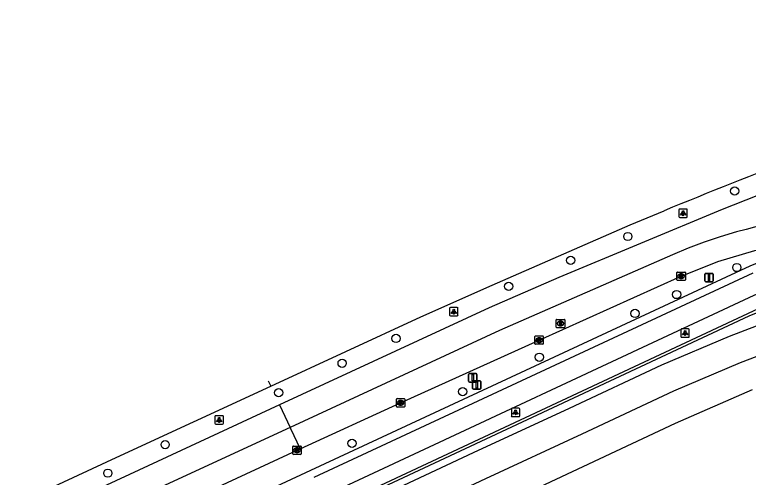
# Model space of a CAD drawing. Extents: x 158087 to 159494, y 382905 to 383981.
# Drawn here: x 159059.7 to 159146.8, y 383907.2 to 383962.1 of the extents above; entities that cross this region are included whole.
import ezdxf

# ---------------------------------------------------------------- set-up
doc = ezdxf.new("R2010")
doc.units = 0
for name, color, linetype in [('IMGEO_Boom', 7, 'Continuous'), ('IMGEO_Fietspad_gesloten', 7, 'Continuous'), ('IMGEO_Groenvoorziening', 7, 'Continuous'), ('IMGEO_Haag', 7, 'Continuous'), ('IMGEO_Hek', 7, 'Continuous'), ('IMGEO_Kolk', 7, 'Continuous'), ('IMGEO_Lichtpunt', 7, 'Continuous'), ('IMGEO_OVBaan_gesloten', 7, 'Continuous'), ('IMGEO_Parkeervlak_gesloten', 7, 'Continuous'), ('IMGEO_Rijbaan_lokaal_gesloten', 7, 'Continuous'), ('IMGEO_Rijbaan_regionaal_gesloten', 7, 'Continuous'), ('IMGEO_Rioolput', 7, 'Continuous'), ('IMGEO_Verkeersbordpaal', 7, 'Continuous'), ('IMGEO_Voetpad_open', 7, 'Continuous')]:
    doc.layers.add(name, color=color, linetype=linetype)

msp = doc.modelspace()

# ---------------------------------------------------------------- linework, layer by layer
at = {"layer": 'IMGEO_Boom'}
for centre in [(159145.136, 383941.192), (159132.453, 383935.786), (159125.668, 383932.954), (159145.395, 383932.102), (159118.312, 383929.865), (159138.242, 383928.894), (159133.31, 383926.649), (159104.945, 383923.681), (159098.544, 383920.731), (159121.95, 383921.448), (159091.014, 383917.234), (159112.856, 383917.359), (159099.723, 383911.212), (159077.545, 383911.066), (159070.737, 383907.675)]:
    msp.add_circle(centre, 0.489, dxfattribs=at)
at = {"layer": 'IMGEO_Fietspad_gesloten'}
for points in [[(159147.299, 383931.453), (159095.182, 383907.173)], [(159149.426, 383929.671), (159147.41, 383928.79), (159096.273, 383904.861)]]:
    msp.add_lwpolyline(points, dxfattribs=at)
at = {"layer": 'IMGEO_Groenvoorziening'}
msp.add_lwpolyline([(159245.407, 383885.388), (159233.539, 383948.712), (159174.445, 383935.086), (159165.144, 383932.801), (159155.8, 383930.026), (159146.815, 383926.345), (159086.854, 383898.232), (159044.918, 383878.813), (158984.395, 383850.28)], dxfattribs=at)
at = {"layer": 'IMGEO_Haag'}
msp.add_lwpolyline([(159155.291, 383936.04), (159155.404, 383935.592), (159152.761, 383934.54), (159149.842, 383933.449), (159146.94, 383932.279), (159094.798, 383907.987), (159083.155, 383902.563)], dxfattribs=at)
at = {"layer": 'IMGEO_Hek'}
msp.add_lwpolyline([(159174.445, 383935.086), (159165.144, 383932.801), (159155.8, 383930.026), (159146.815, 383926.345), (159086.854, 383898.232)], dxfattribs=at)
at = {"layer": 'IMGEO_Kolk'}
for p, q in [((159138.289, 383930.644), (159138.289, 383931.496)), ((159138.364, 383931.57), (159139.216, 383931.57)), ((159138.8, 383930.79), (159138.775, 383930.79)), ((159138.777, 383931.35), (159138.802, 383931.35)), ((159139.29, 383931.496), (159139.29, 383930.644)), ((159139.216, 383930.57), (159138.364, 383930.57)), ((159121.422, 383923.056), (159121.422, 383923.908)), ((159121.497, 383923.982), (159122.349, 383923.982)), ((159122.423, 383923.908), (159122.423, 383923.056)), ((159122.349, 383922.982), (159121.497, 383922.982)), ((159121.933, 383923.202), (159121.908, 383923.202)), ((159121.91, 383923.762), (159121.935, 383923.762)), ((159104.986, 383915.609), (159104.986, 383916.461)), ((159105.061, 383916.535), (159105.913, 383916.535)), ((159105.474, 383916.315), (159105.499, 383916.315)), ((159105.987, 383916.461), (159105.987, 383915.609)), ((159105.913, 383915.535), (159105.061, 383915.535)), ((159105.497, 383915.755), (159105.472, 383915.755)), ((159092.688, 383909.973), (159092.688, 383910.825)), ((159092.763, 383910.899), (159093.615, 383910.899)), ((159093.689, 383910.825), (159093.689, 383909.973)), ((159093.615, 383909.899), (159092.763, 383909.899)), ((159093.199, 383910.119), (159093.174, 383910.119)), ((159093.176, 383910.679), (159093.201, 383910.679))]:
    msp.add_line(p, q, dxfattribs=at)
for points in [[(159138.289, 383930.644), (159138.289, 383931.496)], [(159138.364, 383931.57), (159139.216, 383931.57)], [(159138.61, 383931.27), (159138.733, 383931.27), (159138.733, 383931.119), (159138.863, 383931.27), (159139.027, 383931.27), (159138.881, 383931.119), (159139.034, 383930.87), (159138.882, 383930.87), (159138.797, 383931.034), (159138.733, 383930.967), (159138.733, 383930.87), (159138.61, 383930.87), (159138.61, 383931.27)], [(159139.29, 383931.496), (159139.29, 383930.644)], [(159139.216, 383930.57), (159138.364, 383930.57)], [(159121.422, 383923.056), (159121.422, 383923.908)], [(159121.497, 383923.982), (159122.349, 383923.982)], [(159122.423, 383923.908), (159122.423, 383923.056)], [(159122.349, 383922.982), (159121.497, 383922.982)], [(159121.743, 383923.682), (159121.866, 383923.682), (159121.866, 383923.531), (159121.996, 383923.682), (159122.16, 383923.682), (159122.014, 383923.531), (159122.167, 383923.282), (159122.015, 383923.282), (159121.93, 383923.446), (159121.866, 383923.379), (159121.866, 383923.282), (159121.743, 383923.282), (159121.743, 383923.682)], [(159104.986, 383915.609), (159104.986, 383916.461)], [(159105.061, 383916.535), (159105.913, 383916.535)], [(159105.307, 383916.235), (159105.43, 383916.235), (159105.43, 383916.084), (159105.56, 383916.235), (159105.724, 383916.235), (159105.578, 383916.084), (159105.731, 383915.835), (159105.579, 383915.835), (159105.494, 383915.999), (159105.43, 383915.932), (159105.43, 383915.835), (159105.307, 383915.835), (159105.307, 383916.235)], [(159105.987, 383916.461), (159105.987, 383915.609)], [(159105.913, 383915.535), (159105.061, 383915.535)], [(159092.688, 383909.973), (159092.688, 383910.825)], [(159092.763, 383910.899), (159093.615, 383910.899)], [(159093.689, 383910.825), (159093.689, 383909.973)], [(159093.615, 383909.899), (159092.763, 383909.899)], [(159093.009, 383910.599), (159093.132, 383910.599), (159093.132, 383910.448), (159093.262, 383910.599), (159093.426, 383910.599), (159093.28, 383910.448), (159093.433, 383910.199), (159093.281, 383910.199), (159093.196, 383910.363), (159093.132, 383910.296), (159093.132, 383910.199), (159093.009, 383910.199), (159093.009, 383910.599)]]:
    msp.add_lwpolyline(points, dxfattribs=at)
for centre, start, end in [((159138.366, 383931.494), 91.55205, 178.44795), ((159138.366, 383931.494), 91.55205, 178.44795), ((159139.214, 383931.494), 1.55205, 88.44795), ((159139.214, 383931.494), 1.55205, 88.44795), ((159138.366, 383930.646), 181.55205, 268.44795), ((159138.366, 383930.646), 181.55205, 268.44795), ((159139.214, 383930.646), 271.55205, 358.44795), ((159139.214, 383930.646), 271.55205, 358.44795), ((159121.499, 383923.906), 91.55205, 178.44795), ((159121.499, 383923.906), 91.55205, 178.44795), ((159122.347, 383923.906), 1.55205, 88.44795), ((159122.347, 383923.906), 1.55205, 88.44795), ((159121.499, 383923.058), 181.55205, 268.44795), ((159121.499, 383923.058), 181.55205, 268.44795), ((159122.347, 383923.058), 271.55205, 358.44795), ((159122.347, 383923.058), 271.55205, 358.44795), ((159105.063, 383916.459), 91.55205, 178.44795), ((159105.063, 383916.459), 91.55205, 178.44795), ((159105.911, 383916.459), 1.55205, 88.44795), ((159105.911, 383916.459), 1.55205, 88.44795), ((159105.063, 383915.611), 181.55205, 268.44795), ((159105.063, 383915.611), 181.55205, 268.44795), ((159105.911, 383915.611), 271.55205, 358.44795), ((159105.911, 383915.611), 271.55205, 358.44795), ((159092.765, 383910.823), 91.55205, 178.44795), ((159092.765, 383910.823), 91.55205, 178.44795), ((159093.613, 383910.823), 1.55205, 88.44795), ((159093.613, 383910.823), 1.55205, 88.44795), ((159092.765, 383909.975), 181.55205, 268.44795), ((159092.765, 383909.975), 181.55205, 268.44795), ((159093.613, 383909.975), 271.55205, 358.44795), ((159093.613, 383909.975), 271.55205, 358.44795)]:
    msp.add_arc(centre, 0.0765, start, end, dxfattribs=at)
for centre, major_axis, ratio, start_param, end_param in [((159138.776, 383931.07), (-0.387, 0.002), 0.722429, 4.712389, 7.853982), ((159138.801, 383931.07), (-0.39, 0.002), 0.717154, 1.570796, 4.712389), ((159121.909, 383923.482), (-0.387, 0.002), 0.722429, 4.712389, 7.853982), ((159121.934, 383923.482), (-0.39, 0.002), 0.717154, 1.570796, 4.712389), ((159105.473, 383916.035), (-0.387, 0.002), 0.722429, 4.712389, 7.853982), ((159105.498, 383916.035), (-0.39, 0.002), 0.717154, 1.570796, 4.712389), ((159093.175, 383910.399), (-0.387, 0.002), 0.722429, 4.712389, 7.853982), ((159093.2, 383910.399), (-0.39, 0.002), 0.717154, 1.570796, 4.712389)]:
    msp.add_ellipse(centre, major_axis=major_axis, ratio=ratio, start_param=start_param, end_param=end_param, dxfattribs=at)
at = {"layer": 'IMGEO_Lichtpunt'}
for p, q in [((159138.513, 383938.959), (159138.513, 383938.152)), ((159138.513, 383938.959), (159138.513, 383938.152)), ((159139.415, 383939.054), (159138.607, 383939.054)), ((159139.415, 383939.054), (159138.607, 383939.054)), ((159139.509, 383938.152), (159139.509, 383938.959)), ((159139.509, 383938.152), (159139.509, 383938.959)), ((159138.607, 383938.058), (159139.415, 383938.058)), ((159138.607, 383938.058), (159139.415, 383938.058)), ((159111.301, 383927.26), (159111.301, 383926.453)), ((159111.301, 383927.26), (159111.301, 383926.453)), ((159112.203, 383927.355), (159111.395, 383927.355)), ((159112.203, 383927.355), (159111.395, 383927.355)), ((159112.297, 383926.453), (159112.297, 383927.26)), ((159112.297, 383926.453), (159112.297, 383927.26)), ((159111.395, 383926.359), (159112.203, 383926.359)), ((159111.395, 383926.359), (159112.203, 383926.359)), ((159138.75, 383924.719), (159138.75, 383923.912)), ((159138.75, 383924.719), (159138.75, 383923.912)), ((159139.652, 383924.814), (159138.844, 383924.814)), ((159139.652, 383924.814), (159138.844, 383924.814)), ((159139.746, 383923.912), (159139.746, 383924.719)), ((159139.746, 383923.912), (159139.746, 383924.719)), ((159138.844, 383923.818), (159139.652, 383923.818)), ((159138.844, 383923.818), (159139.652, 383923.818)), ((159118.628, 383915.297), (159118.628, 383914.49)), ((159118.628, 383915.297), (159118.628, 383914.49)), ((159119.53, 383915.392), (159118.722, 383915.392)), ((159119.53, 383915.392), (159118.722, 383915.392)), ((159119.624, 383914.49), (159119.624, 383915.297)), ((159119.624, 383914.49), (159119.624, 383915.297)), ((159083.451, 383914.406), (159083.451, 383913.599)), ((159083.451, 383914.406), (159083.451, 383913.599)), ((159084.353, 383914.501), (159083.545, 383914.501)), ((159084.353, 383914.501), (159083.545, 383914.501)), ((159084.447, 383913.599), (159084.447, 383914.406)), ((159084.447, 383913.599), (159084.447, 383914.406)), ((159118.722, 383914.396), (159119.53, 383914.396)), ((159118.722, 383914.396), (159119.53, 383914.396)), ((159083.545, 383913.505), (159084.353, 383913.505)), ((159083.545, 383913.505), (159084.353, 383913.505))]:
    msp.add_line(p, q, dxfattribs=at)
for points in [[(159138.887, 383938.623), (159138.926, 383938.595), (159138.738, 383938.333), (159138.7, 383938.36), (159138.887, 383938.623)], [(159139.099, 383938.595), (159139.137, 383938.622), (159139.324, 383938.36), (159139.285, 383938.332), (159139.099, 383938.595)], [(159138.989, 383938.575), (159139.036, 383938.575), (159139.036, 383938.253), (159138.989, 383938.253), (159138.989, 383938.575)], [(159111.675, 383926.924), (159111.714, 383926.896), (159111.526, 383926.634), (159111.488, 383926.661), (159111.675, 383926.924)], [(159111.777, 383926.876), (159111.824, 383926.876), (159111.824, 383926.554), (159111.777, 383926.554), (159111.777, 383926.876)], [(159111.887, 383926.896), (159111.925, 383926.923), (159112.112, 383926.661), (159112.073, 383926.633), (159111.887, 383926.896)], [(159139.124, 383924.383), (159139.163, 383924.355), (159138.975, 383924.093), (159138.937, 383924.12), (159139.124, 383924.383)], [(159139.226, 383924.335), (159139.273, 383924.335), (159139.273, 383924.013), (159139.226, 383924.013), (159139.226, 383924.335)], [(159139.336, 383924.355), (159139.374, 383924.382), (159139.561, 383924.12), (159139.522, 383924.092), (159139.336, 383924.355)], [(159119.002, 383914.961), (159119.041, 383914.933), (159118.853, 383914.671), (159118.815, 383914.698), (159119.002, 383914.961)], [(159119.104, 383914.913), (159119.151, 383914.913), (159119.151, 383914.591), (159119.104, 383914.591), (159119.104, 383914.913)], [(159119.214, 383914.933), (159119.252, 383914.96), (159119.439, 383914.698), (159119.4, 383914.67), (159119.214, 383914.933)], [(159083.825, 383914.07), (159083.864, 383914.042), (159083.676, 383913.78), (159083.638, 383913.807), (159083.825, 383914.07)], [(159083.927, 383914.022), (159083.974, 383914.022), (159083.974, 383913.7), (159083.927, 383913.7), (159083.927, 383914.022)], [(159084.037, 383914.042), (159084.075, 383914.069), (159084.262, 383913.807), (159084.223, 383913.779), (159084.037, 383914.042)]]:
    msp.add_lwpolyline(points, dxfattribs=at)
for centre in [(159139.012, 383938.757), (159111.8, 383927.058), (159139.249, 383924.517), (159119.127, 383915.095), (159083.95, 383914.204)]:
    msp.add_circle(centre, 0.0994, dxfattribs=at)
for centre, start, end in [((159138.607, 383938.959), 90, 180), ((159138.607, 383938.959), 90, 180), ((159139.415, 383938.959), 0, 90), ((159139.415, 383938.959), 0, 90), ((159138.607, 383938.152), 180, 270), ((159138.607, 383938.152), 180, 270), ((159139.415, 383938.152), 270, 0), ((159139.415, 383938.152), 270, 360), ((159111.395, 383927.26), 90, 180), ((159111.395, 383927.26), 90, 180), ((159112.203, 383927.26), 0, 90), ((159112.203, 383927.26), 0, 90), ((159111.395, 383926.453), 180, 270), ((159111.395, 383926.453), 180, 270), ((159112.203, 383926.453), 270, 0), ((159112.203, 383926.453), 270, 360), ((159138.844, 383924.719), 90, 180), ((159138.844, 383924.719), 90, 180), ((159139.652, 383924.719), 0, 90), ((159139.652, 383924.719), 0, 90), ((159138.844, 383923.912), 180, 270), ((159138.844, 383923.912), 180, 270), ((159139.652, 383923.912), 270, 0), ((159139.652, 383923.912), 270, 360), ((159118.722, 383915.297), 90, 180), ((159118.722, 383915.297), 90, 180), ((159119.53, 383915.297), 0, 90), ((159119.53, 383915.297), 0, 90), ((159083.545, 383914.406), 90, 180), ((159083.545, 383914.406), 90, 180), ((159084.353, 383914.406), 0, 90), ((159084.353, 383914.406), 0, 90), ((159118.722, 383914.49), 180, 270), ((159118.722, 383914.49), 180, 270), ((159119.53, 383914.49), 270, 0), ((159119.53, 383914.49), 270, 360), ((159083.545, 383913.599), 180, 270), ((159083.545, 383913.599), 180, 270), ((159084.353, 383913.599), 270, 0), ((159084.353, 383913.599), 270, 360)]:
    msp.add_arc(centre, 0.0946, start, end, dxfattribs=at)
at = {"layer": 'IMGEO_OVBaan_gesloten'}
for points in [[(159090.071, 383918.008), (159107.872, 383926.249), (159116.335, 383930.019), (159132.713, 383937.162), (159136.76, 383938.854)], [(159089.779, 383918.626), (159090.071, 383918.008)], [(158968.644, 383862.065), (158969.812, 383862.541), (158981.129, 383867.25), (158981.062, 383867.487), (158984.855, 383869.184), (158988.894, 383871.037), (159000, 383876.195), (159037.819, 383893.761), (159071.729, 383909.517), (159090.071, 383918.008)]]:
    msp.add_lwpolyline(points, dxfattribs=at)
msp.add_arc((159539.18, 382956.059), 1061.992, 110.405946, 112.267385, dxfattribs=at)
at = {"layer": 'IMGEO_Parkeervlak_gesloten'}
msp.add_lwpolyline([(159067.628, 383888.3), (159074.572, 383891.575), (159114.13, 383910.131), (159125.54, 383915.411), (159136.484, 383920.538), (159144.519, 383923.951), (159155.991, 383928.346), (159166.512, 383931.735), (159180.456, 383935.987)], dxfattribs=at)
at = {"layer": 'IMGEO_Rijbaan_lokaal_gesloten'}
for points in [[(159212.234, 383942.324), (159210.329, 383939.151), (159199.758, 383937.003), (159193.605, 383935.755), (159187.492, 383934.318), (159181.427, 383932.692), (159167.539, 383928.458), (159157.133, 383925.105), (159145.805, 383920.766), (159137.884, 383917.401), (159126.99, 383912.297), (159115.58, 383907.018), (159076.034, 383888.467), (159065.655, 383883.339), (159067.628, 383888.3)], [(159122.001, 383906.055), (159138.112, 383913.603), (159147.249, 383917.598)]]:
    msp.add_lwpolyline(points, dxfattribs=at)
at = {"layer": 'IMGEO_Rijbaan_regionaal_gesloten'}
for points in [[(159233.687, 383962.143), (159226.116, 383960.099), (159218.586, 383957.983), (159211.077, 383955.79), (159203.592, 383953.521), (159197.917, 383951.745), (159190.501, 383949.343), (159187.311, 383948.274), (159175.3, 383944.281), (159159.068, 383940.12), (159155.688, 383939.182), (159146.508, 383936.634), (159145.361, 383936.335), (159143.421, 383935.763), (159141.504, 383935.114), (159139.615, 383934.391), (159137.756, 383933.593), (159117.23, 383924.618), (159092.386, 383913.099)], [(159147.755, 383940.611), (159143.655, 383939.011), (159124.254, 383930.904), (159115.994, 383927.318), (159091.12, 383915.784)], [(159093.576, 383910.577), (159105.487, 383916.036), (159121.922, 383923.483), (159138.789, 383931.071), (159138.902, 383931.122), (159143.155, 383932.81), (159147.541, 383934.112), (159154.561, 383935.862), (159155.291, 383936.04)], [(159091.12, 383915.784), (159073.292, 383907.518), (159037.874, 383891.086), (159023.324, 383884.327), (159021.532, 383883.477), (159000, 383872.051), (158971.109, 383856.719)], [(159091.12, 383915.784), (159092.386, 383913.099)], [(159092.386, 383913.099), (159074.445, 383904.84), (159034.639, 383886.371), (159023.109, 383880.967), (159014.083, 383876.19), (158995.057, 383866.122), (158977.384, 383856.77), (158965.377, 383850.606)], [(159092.386, 383913.099), (159092.434, 383912.998), (159093.576, 383910.577)], [(159081.954, 383905.181), (159082.706, 383905.54), (159093.189, 383910.4), (159093.576, 383910.577)]]:
    msp.add_lwpolyline(points, dxfattribs=at)
at = {"layer": 'IMGEO_Rioolput'}
for p, q in [((159123.959, 383925.022), (159123.959, 383925.874)), ((159124.034, 383925.948), (159124.886, 383925.948)), ((159124.447, 383925.728), (159124.472, 383925.728)), ((159124.96, 383925.874), (159124.96, 383925.022)), ((159124.886, 383924.948), (159124.034, 383924.948)), ((159124.47, 383925.168), (159124.445, 383925.168))]:
    msp.add_line(p, q, dxfattribs=at)
for points in [[(159123.959, 383925.022), (159123.959, 383925.874)], [(159124.034, 383925.948), (159124.886, 383925.948)], [(159124.548, 383925.646), (159124.296, 383925.648), (159124.296, 383925.248)], [(159124.474, 383925.567), (159124.42, 383925.567), (159124.42, 383925.486)], [(159124.96, 383925.874), (159124.96, 383925.022)], [(159124.886, 383924.948), (159124.034, 383924.948)], [(159124.296, 383925.248), (159124.42, 383925.248), (159124.42, 383925.41), (159124.431, 383925.41)], [(159124.42, 383925.486), (159124.472, 383925.486)], [(159124.478, 383925.381), (159124.549, 383925.248), (159124.689, 383925.248), (159124.624, 383925.374)]]:
    msp.add_lwpolyline(points, dxfattribs=at)
for centre, radius, start, end in [((159124.036, 383925.872), 0.0765, 91.55205, 178.44795), ((159124.036, 383925.872), 0.0765, 91.55205, 178.44795), ((159124.48, 383925.471), 0.0964, 77.00612, 93.18647), ((159124.494, 383925.528), 0.0378, 276.66336, 79.67722), ((159124.547, 383925.536), 0.109, 350.36119, 89.41601), ((159124.884, 383925.872), 0.0765, 1.55205, 88.44795), ((159124.884, 383925.872), 0.0765, 1.55205, 88.44795), ((159124.036, 383925.024), 0.0765, 181.55205, 268.44795), ((159124.036, 383925.024), 0.0765, 181.55205, 268.44795), ((159124.43, 383925.357), 0.0533, 26.02933, 88.69889), ((159124.456, 383925.675), 0.19, 274.7715, 282.96867), ((159124.545, 383925.536), 0.112, 277.58423, 350.98172), ((159124.529, 383925.321), 0.108, 29.51342, 73.79051), ((159124.884, 383925.024), 0.0765, 271.55205, 358.44795), ((159124.884, 383925.024), 0.0765, 271.55205, 358.44795)]:
    msp.add_arc(centre, radius, start, end, dxfattribs=at)
for centre, major_axis, ratio, start_param, end_param in [((159124.446, 383925.448), (-0.387, 0.002), 0.722429, 4.712389, 7.853982), ((159124.471, 383925.448), (-0.39, 0.002), 0.717154, 1.570796, 4.712389)]:
    msp.add_ellipse(centre, major_axis=major_axis, ratio=ratio, start_param=start_param, end_param=end_param, dxfattribs=at)
at = {"layer": 'IMGEO_Verkeersbordpaal'}
for p, q in [((159141.597, 383930.508), (159141.597, 383931.308)), ((159141.597, 383931.308), (159141.597, 383930.508)), ((159141.697, 383931.408), (159142.487, 383931.408)), ((159142.487, 383931.408), (159141.697, 383931.408)), ((159142.587, 383931.308), (159142.587, 383930.508)), ((159142.587, 383930.508), (159142.587, 383931.308)), ((159142.487, 383930.408), (159141.697, 383930.408)), ((159141.697, 383930.408), (159142.487, 383930.408)), ((159113.662, 383919.505), (159114.452, 383919.505)), ((159114.452, 383919.505), (159113.662, 383919.505)), ((159113.562, 383918.605), (159113.562, 383919.405)), ((159113.562, 383919.405), (159113.562, 383918.605)), ((159114.127, 383918.645), (159114.917, 383918.645)), ((159114.917, 383918.645), (159114.127, 383918.645)), ((159114.552, 383919.405), (159114.552, 383918.605)), ((159114.552, 383918.605), (159114.552, 383919.405)), ((159114.452, 383918.505), (159113.662, 383918.505)), ((159113.662, 383918.505), (159114.452, 383918.505)), ((159114.027, 383917.745), (159114.027, 383918.545)), ((159114.027, 383918.545), (159114.027, 383917.745)), ((159115.017, 383918.545), (159115.017, 383917.745)), ((159115.017, 383917.745), (159115.017, 383918.545)), ((159114.917, 383917.645), (159114.127, 383917.645)), ((159114.127, 383917.645), (159114.917, 383917.645))]:
    msp.add_line(p, q, dxfattribs=at)
for points in [[(159142.017, 383931.283), (159142.167, 383931.283), (159142.167, 383930.533), (159142.017, 383930.533), (159142.017, 383931.283)], [(159113.982, 383919.38), (159114.132, 383919.38), (159114.132, 383918.63), (159113.982, 383918.63), (159113.982, 383919.38)], [(159114.447, 383918.52), (159114.597, 383918.52), (159114.597, 383917.77), (159114.447, 383917.77), (159114.447, 383918.52)]]:
    msp.add_lwpolyline(points, dxfattribs=at)
for centre, start, end in [((159141.697, 383931.308), 90, 180), ((159141.697, 383931.308), 90, 180), ((159142.487, 383931.308), 0, 90), ((159142.487, 383931.308), 360, 90), ((159141.697, 383930.508), 180, 270), ((159141.697, 383930.508), 180, 270), ((159142.487, 383930.508), 270, 0), ((159142.487, 383930.508), 270, 0), ((159113.662, 383919.405), 90, 180), ((159113.662, 383919.405), 90, 180), ((159114.452, 383919.405), 0, 90), ((159114.452, 383919.405), 360, 90), ((159113.662, 383918.605), 180, 270), ((159113.662, 383918.605), 180, 270), ((159114.127, 383918.545), 90, 180), ((159114.127, 383918.545), 90, 180), ((159114.452, 383918.605), 270, 0), ((159114.452, 383918.605), 270, 0), ((159114.917, 383918.545), 0, 90), ((159114.917, 383918.545), 360, 90), ((159114.127, 383917.745), 180, 270), ((159114.127, 383917.745), 180, 270), ((159114.917, 383917.745), 270, 0), ((159114.917, 383917.745), 270, 0)]:
    msp.add_arc(centre, 0.1, start, end, dxfattribs=at)
at = {"layer": 'IMGEO_Voetpad_open'}
msp.add_lwpolyline([(159096.98, 383903.363), (159147.981, 383927.232), (159150.254, 383928.254)], dxfattribs=at)

doc.saveas('drawing.dxf')
